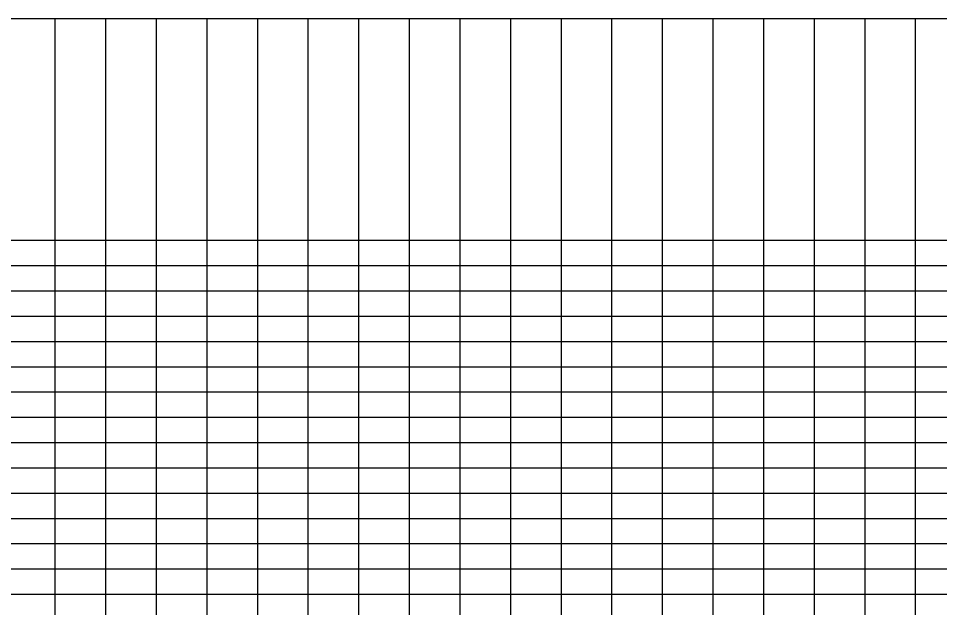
# Model space of a CAD drawing. Extents: x 2345490 to 2445302, y 465165 to 573888.
# Drawn here: x 2386349 to 2388169, y 565450 to 566615 of the extents above; entities that cross this region are included whole.
import ezdxf

# ---------------------------------------------------------------- set-up
doc = ezdxf.new("R2010")
doc.units = 0
doc.layers.add('Old_Level_57', color=7, linetype='Continuous')

msp = doc.modelspace()

# ---------------------------------------------------------------- linework, layer by layer
at = {"layer": 'Old_Level_57'}
for p, q in [((2381103.478, 566615.2835), (2410861.12275, 566615.2835)), ((2386421.5425, 564276.534), (2386421.5425, 566615.2835)), ((2386521.54225, 564276.534), (2386521.54225, 566615.2835)), ((2386621.542, 564276.534), (2386621.542, 566615.2835)), ((2386721.54225, 564276.534), (2386721.54225, 566615.2835)), ((2386821.54225, 564276.534), (2386821.54225, 566615.2835)), ((2386921.54225, 564276.534), (2386921.54225, 566615.2835)), ((2387021.54225, 564276.534), (2387021.54225, 566615.2835)), ((2387121.54225, 564276.534), (2387121.54225, 566615.2835)), ((2387221.54225, 564276.534), (2387221.54225, 566615.2835)), ((2387321.5425, 564276.534), (2387321.5425, 566615.2835)), ((2387421.5425, 564276.534), (2387421.5425, 566615.2835)), ((2387521.54225, 564276.534), (2387521.54225, 566615.2835)), ((2387621.54225, 564276.534), (2387621.54225, 566615.2835)), ((2387721.54225, 564276.534), (2387721.54225, 566615.2835)), ((2387821.54225, 564276.534), (2387821.54225, 566615.2835)), ((2387921.5425, 564276.534), (2387921.5425, 566615.2835)), ((2388021.54225, 564276.534), (2388021.54225, 566615.2835)), ((2388121.54225, 564276.534), (2388121.54225, 566615.2835)), ((2381271.5425, 566176.534), (2410861.12275, 566176.534)), ((2381271.5425, 566126.534), (2410861.12275, 566126.534)), ((2381271.5425, 566076.534), (2410861.12275, 566076.534)), ((2381271.5425, 566026.534), (2410861.12275, 566026.534)), ((2381271.5425, 565976.534), (2410861.12275, 565976.534)), ((2381271.5425, 565926.534), (2410861.12275, 565926.534)), ((2381271.5425, 565876.534), (2410861.12275, 565876.534)), ((2381271.5425, 565826.534), (2410861.12275, 565826.534)), ((2381271.5425, 565776.534), (2410861.12275, 565776.534)), ((2381271.5425, 565726.534), (2410861.12275, 565726.534)), ((2381271.5425, 565676.534), (2410861.12275, 565676.534)), ((2381271.5425, 565626.534), (2410861.12275, 565626.534)), ((2381271.5425, 565576.534), (2410861.12275, 565576.534)), ((2381271.5425, 565526.534), (2410861.12275, 565526.534)), ((2381271.5425, 565476.534), (2410861.12275, 565476.534))]:
    msp.add_line(p, q, dxfattribs=at)

doc.saveas('drawing.dxf')
